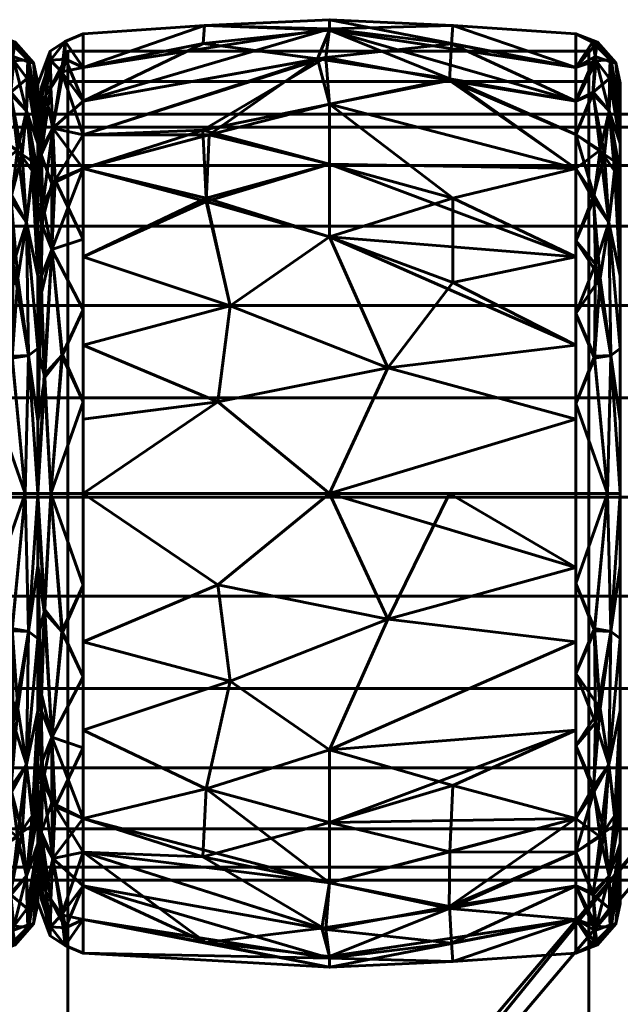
# Model space of a CAD drawing. Header units: millimetres. Extents: x -1091 to 1091, y -439 to 431.
# Tile 613 of 656: x 840 to 860, y 399 to 431. Entities that reach past the tile are written whole.
import ezdxf

# ---------------------------------------------------------------- set-up
doc = ezdxf.new("R2010")
doc.units = ezdxf.units.MM
doc.layers.add('I-FURN', color=30, linetype='Continuous', lineweight=50)

msp = doc.modelspace()

# ---------------------------------------------------------------- meshes
at = {"layer": 'I-FURN', "lineweight": 60}
mesh = msp.add_polyface(dxfattribs=at)
corners = [(842.458, 415.629, 740.004), (842.458, 426.239, 744.399), (842.458, 430.634, 755.009), (842.458, 426.239, 765.619), (842.458, 415.629, 770.014), (850.499, 415.629, 770.471), (858.54, 415.629, 770.015), (858.54, 426.24, 765.62), (858.54, 430.635, 755.009), (858.54, 426.24, 744.399), (858.54, 415.629, 740.004), (850.499, 415.629, 739.547), (858.54, 420.474, 768.008), (858.54, 420.474, 742.01), (842.458, 420.474, 768.007), (842.458, 420.474, 742.011), (850.499, 424, 768.01), (850.499, 424, 742.008), (850.499, 428.333, 763.824), (858.54, 428.437, 760.314), (850.499, 430.795, 758.026), (850.499, 430.745, 751.754), (842.458, 428.437, 760.314), (850.499, 428.333, 746.195), (858.54, 428.437, 749.704), (842.458, 428.437, 749.704), (858.54, 418.052, 769.011), (852.402, 419.732, 769.891), (846.856, 418.615, 770.085), (847.258, 421.757, 769.125), (842.458, 423.357, 766.813), (846.472, 425.265, 766.956), (850.499, 426.372, 766.13), (858.54, 418.052, 741.007), (852.402, 419.732, 740.127), (846.856, 418.615, 739.933), (847.258, 421.757, 740.894), (842.458, 423.357, 743.205), (858.54, 423.357, 766.814), (858.54, 423.357, 743.204), (854.526, 422.516, 741.293), (854.526, 425.265, 743.062), (850.499, 426.372, 743.888), (846.472, 425.161, 742.98), (846.572, 427.328, 745.066), (842.458, 427.338, 747.052), (858.54, 427.339, 762.967), (858.54, 429.536, 757.662), (854.526, 430.904, 756.513), (850.499, 431.091, 754.887), (854.475, 430.302, 759.523), (850.381, 429.862, 761.051), (842.458, 429.535, 752.357), (846.423, 430.9, 753.505), (842.458, 427.338, 762.967), (846.369, 427.489, 764.742), (854.413, 429.106, 762.367), (846.382, 430.31, 750.55), (850.108, 429.813, 748.855), (854.427, 429.158, 747.748), (858.54, 427.339, 747.051), (842.458, 429.535, 757.662), (858.54, 429.536, 752.356), (842.458, 418.052, 769.01), (842.458, 418.052, 741.008)]
mesh.append_faces([[corners[k] for k in face] for face in [(12, 27, 26), (7, 32, 38), (0, 35, 11), (2, 53, 52), (52, 57, 25), (4, 28, 63)]], dxfattribs={"vtx0": -1, "vtx1": -1})
mesh.append_faces([[corners[k] for k in face] for face in [(34, 33, 11), (31, 29, 16), (12, 16, 27), (28, 5, 27), (18, 56, 51), (35, 34, 11), (43, 36, 37), (7, 18, 32), (18, 55, 32), (47, 48, 50), (21, 24, 59), (44, 42, 43), (9, 23, 59), (9, 41, 23), (5, 26, 27), (58, 59, 23), (58, 44, 45), (53, 21, 57), (28, 29, 14), (29, 27, 16), (27, 29, 28), (32, 31, 16), (31, 30, 29), (32, 55, 31), (32, 16, 38), (50, 56, 19), (34, 35, 36), (17, 41, 40), (36, 35, 15), (42, 17, 43), (34, 36, 17), (13, 34, 40), (34, 17, 40), (40, 41, 39), (42, 41, 17), (36, 43, 17), (23, 41, 42), (44, 43, 1), (57, 58, 25), (42, 44, 23), (20, 50, 48), (49, 20, 48), (52, 53, 57), (51, 50, 20), (51, 56, 50), (53, 61, 20), (21, 53, 49), (54, 55, 51), (31, 55, 3), (51, 55, 18), (7, 56, 18), (58, 57, 21), (59, 58, 21), (58, 23, 44), (49, 48, 62), (20, 22, 51), (20, 49, 53), (49, 62, 21)]], dxfattribs={"vtx0": -1, "vtx1": -1, "vtx2": -1})
mesh.append_faces([[corners[k] for k in face] for face in [(35, 0, 64), (34, 13, 33), (51, 22, 54), (50, 19, 47), (28, 14, 63), (36, 15, 37), (16, 12, 38), (41, 9, 39), (44, 1, 45), (48, 8, 62), (56, 46, 19), (59, 60, 9), (59, 24, 60)]], dxfattribs={"vtx0": -1, "vtx2": -1})
mesh.append_faces([[corners[k] for k in face] for face in [(3, 30, 31), (4, 5, 28), (45, 25, 58), (39, 13, 40), (61, 22, 20), (62, 24, 21), (30, 14, 29), (37, 1, 43), (7, 46, 56), (47, 8, 48), (54, 3, 55), (2, 61, 53), (64, 15, 35)]], dxfattribs={"vtx1": -1, "vtx2": -1})
mesh.append_faces([[corners[k] for k in face] for face in [(5, 6, 26), (33, 10, 11)]], dxfattribs={"vtx2": -1})
mesh = msp.add_polyface(dxfattribs=at)
corners = [(839.54, 415.629, 740.004), (839.54, 426.24, 744.399), (839.54, 430.635, 755.009), (839.54, 426.24, 765.62), (839.54, 415.629, 770.015), (840.572, 415.629, 769.48), (840.986, 415.629, 768.395), (840.986, 425.094, 764.474), (840.986, 429.015, 755.009), (840.986, 425.094, 745.544), (840.986, 415.629, 741.623), (840.572, 415.629, 740.538), (839.54, 421.501, 767.582), (840.986, 420.362, 766.434), (840.986, 420.362, 743.584), (839.54, 421.501, 742.436), (840.61, 424.476, 766.405), (839.54, 428.437, 760.314), (840.61, 424.476, 743.613), (839.54, 428.437, 749.704), (840.618, 428.121, 762.207), (840.618, 428.121, 747.811), (840.986, 427.055, 759.742), (840.986, 427.055, 750.277), (840.697, 429.701, 757.62), (840.66, 429.784, 752.567), (840.68, 420.133, 768.62), (840.68, 420.133, 741.399), (839.54, 418.565, 768.798), (840.143, 420.114, 769.127), (840.173, 423.112, 767.774), (840.122, 425.367, 766.187), (839.54, 427.339, 762.967), (840.47, 426.69, 764.502), (840.853, 426.431, 763.962), (840.095, 428.671, 762.088), (840.164, 429.895, 758.957), (840.247, 430.363, 755.722), (839.54, 429.536, 752.356), (840.196, 429.754, 750.648), (840.986, 426.075, 762.108), (839.54, 429.536, 757.662), (840.103, 428.727, 748.045), (840.324, 426.838, 745.503), (839.54, 427.339, 747.051), (840.802, 426.155, 745.569), (840.986, 426.075, 747.91), (840.109, 425.197, 743.676), (840.331, 422.651, 742.104), (839.54, 418.565, 741.22), (840.149, 420.041, 740.872), (839.54, 423.87, 743.417), (839.54, 423.87, 766.601), (840.081, 430.363, 753.191), (840.986, 422.728, 765.454), (840.986, 422.728, 744.564), (840.986, 428.035, 757.375), (840.844, 429.68, 755.019), (840.986, 428.035, 752.643), (840.986, 417.996, 767.414), (840.986, 417.996, 742.604), (840.632, 429.172, 750.116)]
mesh.append_faces([[corners[k] for k in face] for face in [(28, 29, 12), (2, 53, 38), (3, 31, 32), (38, 39, 19), (41, 37, 2), (44, 43, 1), (52, 31, 3), (15, 50, 49), (51, 48, 15), (23, 61, 58), (6, 26, 5)]], dxfattribs={"vtx0": -1, "vtx1": -1})
mesh.append_faces([[corners[k] for k in face] for face in [(16, 26, 13), (31, 33, 32), (31, 16, 33), (29, 5, 26), (20, 22, 24), (50, 15, 48), (33, 34, 20), (43, 42, 21), (47, 18, 48), (5, 29, 28), (19, 39, 42), (47, 1, 43), (21, 45, 43), (20, 36, 35), (45, 55, 18), (20, 34, 40), (45, 18, 43), (31, 52, 30), (39, 53, 25), (21, 46, 45), (24, 56, 57), (35, 36, 17), (25, 61, 39), (29, 30, 12), (50, 48, 27), (30, 26, 16), (26, 30, 29), (31, 30, 16), (33, 20, 35), (16, 34, 33), (33, 35, 32), (36, 20, 24), (37, 36, 24), (37, 41, 36), (57, 37, 24), (38, 53, 39), (37, 53, 2), (39, 61, 42), (43, 44, 42), (47, 43, 18), (61, 23, 21), (48, 18, 27), (48, 51, 47), (49, 50, 11), (11, 50, 27), (25, 53, 37), (54, 34, 16), (18, 14, 27), (37, 57, 25), (57, 58, 25), (61, 25, 58), (42, 61, 21)]], dxfattribs={"vtx0": -1, "vtx1": -1, "vtx2": -1})
mesh.append_faces([[corners[k] for k in face] for face in [(26, 6, 59), (27, 10, 11), (24, 22, 56), (45, 46, 9), (27, 14, 60), (27, 60, 10), (35, 17, 32), (16, 13, 54), (34, 7, 40), (21, 23, 46), (45, 9, 55), (57, 56, 8)]], dxfattribs={"vtx0": -1, "vtx2": -1})
mesh.append_faces([[corners[k] for k in face] for face in [(54, 7, 34), (55, 14, 18), (8, 58, 57), (40, 22, 20), (41, 17, 36), (44, 19, 42), (51, 1, 47), (52, 12, 30), (59, 13, 26)]], dxfattribs={"vtx1": -1, "vtx2": -1})
mesh.append_faces([[corners[k] for k in face] for face in [(28, 4, 5), (11, 0, 49)]], dxfattribs={"vtx2": -1})
mesh = msp.add_polyface(dxfattribs=at)
corners = [(840.984, 415.629, 741.657), (840.984, 425.071, 745.568), (840.984, 428.982, 755.009), (840.984, 425.071, 764.451), (840.984, 415.629, 768.361), (841.406, 415.629, 769.469), (842.458, 415.629, 770.014), (842.458, 426.239, 765.619), (842.458, 430.634, 755.009), (842.458, 426.239, 744.399), (842.458, 415.629, 740.004), (841.406, 415.629, 740.549), (842.458, 421.619, 767.533), (840.984, 420.35, 766.406), (840.984, 420.35, 743.612), (842.458, 421.619, 742.485), (841.444, 423.587, 767.131), (841.444, 423.587, 742.887), (842.458, 428.437, 760.314), (842.458, 428.437, 749.704), (841.469, 427.548, 763.315), (841.4, 429.77, 757.996), (841.469, 427.548, 746.703), (841.4, 429.77, 752.022), (840.984, 427.026, 759.73), (840.984, 427.026, 750.288), (841.192, 419.497, 768.629), (841.213, 419.416, 741.329), (842.458, 418.624, 741.245), (841.784, 420.152, 740.944), (842.458, 418.624, 768.773), (841.764, 420.134, 769.067), (842.458, 423.929, 766.576), (840.984, 422.71, 765.428), (841.147, 425.054, 765.457), (841.09, 426.823, 763.313), (841.239, 428.615, 760.845), (841.759, 429.386, 760.353), (842.458, 429.535, 757.662), (841.874, 430.381, 756.482), (841.384, 430.064, 755.009), (841.875, 430.381, 753.528), (842.458, 429.535, 752.357), (841.882, 429.802, 750.647), (841.409, 428.892, 749.239), (840.984, 426.049, 747.928), (841.097, 426.687, 746.496), (841.101, 424.428, 744.163), (841.107, 428.889, 750.579), (840.984, 428.004, 752.649), (840.984, 426.049, 762.09), (841.438, 425.729, 744.613), (841.551, 425.849, 765.441), (841.106, 422.176, 742.658), (841.091, 422.699, 767.024), (840.984, 422.71, 744.59), (842.458, 423.929, 743.442), (842.458, 427.338, 762.967), (842.458, 427.338, 747.052), (840.984, 428.004, 757.369), (840.984, 417.99, 767.384), (840.984, 417.99, 742.635)]
mesh.append_faces([[corners[k] for k in face] for face in [(13, 54, 33), (57, 52, 7), (28, 29, 15), (24, 36, 59), (8, 39, 38), (50, 36, 24), (9, 22, 58), (2, 40, 49), (18, 37, 57), (55, 53, 14)]], dxfattribs={"vtx0": -1, "vtx1": -1})
mesh.append_faces([[corners[k] for k in face] for face in [(54, 16, 34), (31, 16, 26), (21, 37, 39), (46, 47, 1), (46, 51, 47), (17, 15, 29), (22, 43, 19), (9, 17, 51), (36, 37, 21), (41, 42, 43), (22, 44, 43), (39, 37, 38), (3, 34, 35), (51, 46, 22), (44, 23, 43), (40, 21, 39), (44, 22, 46), (48, 49, 23), (30, 31, 5), (29, 11, 27), (11, 29, 28), (17, 29, 27), (31, 12, 16), (5, 31, 26), (52, 20, 34), (54, 26, 16), (52, 34, 16), (35, 34, 20), (36, 35, 20), (36, 50, 35), (57, 37, 20), (40, 59, 21), (20, 37, 36), (8, 41, 39), (39, 41, 40), (40, 41, 23), (41, 43, 23), (48, 23, 44), (45, 48, 46), (47, 51, 17), (53, 47, 17), (53, 55, 47), (46, 48, 44), (40, 23, 49), (51, 22, 9), (32, 52, 16), (17, 27, 53), (53, 27, 61), (33, 54, 34), (52, 57, 20), (59, 36, 21), (13, 26, 54)]], dxfattribs={"vtx0": -1, "vtx1": -1, "vtx2": -1})
mesh.append_faces([[corners[k] for k in face] for face in [(34, 3, 33), (16, 12, 32), (17, 9, 56), (31, 30, 12), (37, 18, 38), (40, 2, 59), (41, 8, 42), (46, 1, 45), (48, 25, 49), (27, 0, 61), (22, 19, 58)]], dxfattribs={"vtx0": -1, "vtx2": -1})
mesh.append_faces([[corners[k] for k in face] for face in [(26, 13, 60, 4)]], dxfattribs={"vtx0": -1, "vtx3": -1})
mesh.append_faces([[corners[k] for k in face] for face in [(56, 15, 17), (11, 0, 27), (32, 7, 52), (4, 5, 26), (61, 14, 53), (42, 19, 43), (45, 25, 48), (50, 3, 35), (55, 1, 47)]], dxfattribs={"vtx1": -1, "vtx2": -1})
mesh.append_faces([[corners[k] for k in face] for face in [(5, 6, 30), (28, 10, 11)]], dxfattribs={"vtx2": -1})
mesh = msp.add_polyface(dxfattribs=at)
corners = [(858.54, 415.629, 740.004), (858.54, 426.24, 744.399), (858.54, 430.635, 755.009), (858.54, 426.24, 765.62), (858.54, 415.629, 770.015), (859.572, 415.629, 769.48), (859.986, 415.629, 768.395), (859.986, 425.094, 764.474), (859.986, 429.015, 755.009), (859.986, 425.094, 745.544), (859.986, 415.629, 741.623), (859.572, 415.629, 740.538), (858.54, 421.501, 767.582), (859.986, 420.362, 766.434), (859.986, 420.362, 743.584), (858.54, 421.501, 742.436), (859.61, 424.476, 766.405), (858.54, 428.437, 760.314), (859.61, 424.476, 743.613), (858.54, 428.437, 749.704), (859.618, 428.121, 762.207), (859.618, 428.121, 747.811), (859.986, 427.055, 759.742), (859.986, 427.055, 750.277), (859.697, 429.701, 757.62), (859.66, 429.784, 752.567), (859.68, 420.133, 768.62), (859.68, 420.133, 741.399), (858.54, 418.565, 768.798), (859.143, 420.114, 769.127), (859.173, 423.112, 767.774), (859.122, 425.367, 766.187), (858.54, 427.339, 762.967), (859.47, 426.69, 764.502), (859.853, 426.431, 763.962), (859.095, 428.671, 762.088), (859.164, 429.895, 758.957), (859.247, 430.363, 755.722), (858.54, 429.536, 752.356), (859.196, 429.754, 750.648), (859.986, 426.075, 762.108), (858.54, 429.536, 757.662), (859.103, 428.727, 748.045), (859.324, 426.838, 745.503), (858.54, 427.339, 747.051), (859.802, 426.155, 745.569), (859.986, 426.075, 747.91), (859.109, 425.197, 743.676), (859.331, 422.651, 742.104), (858.54, 418.565, 741.22), (859.149, 420.041, 740.872), (858.54, 423.87, 743.417), (858.54, 423.87, 766.601), (859.081, 430.363, 753.191), (859.986, 422.728, 765.454), (859.986, 422.728, 744.564), (859.986, 428.035, 757.375), (859.844, 429.68, 755.019), (859.986, 428.035, 752.643), (859.986, 417.996, 767.414), (859.986, 417.996, 742.604), (859.632, 429.172, 750.116)]
mesh.append_faces([[corners[k] for k in face] for face in [(28, 29, 12), (2, 53, 38), (3, 31, 32), (38, 39, 19), (41, 37, 2), (44, 43, 1), (52, 31, 3), (15, 50, 49), (51, 48, 15), (23, 61, 58), (6, 26, 5)]], dxfattribs={"vtx0": -1, "vtx1": -1})
mesh.append_faces([[corners[k] for k in face] for face in [(16, 26, 13), (31, 33, 32), (31, 16, 33), (29, 5, 26), (20, 22, 24), (50, 15, 48), (33, 34, 20), (43, 42, 21), (47, 18, 48), (5, 29, 28), (19, 39, 42), (47, 1, 43), (21, 45, 43), (20, 36, 35), (45, 55, 18), (20, 34, 40), (45, 18, 43), (31, 52, 30), (39, 53, 25), (21, 46, 45), (24, 56, 57), (35, 36, 17), (25, 61, 39), (29, 30, 12), (50, 48, 27), (30, 26, 16), (26, 30, 29), (31, 30, 16), (33, 20, 35), (16, 34, 33), (33, 35, 32), (36, 20, 24), (37, 36, 24), (37, 41, 36), (57, 37, 24), (38, 53, 39), (37, 53, 2), (39, 61, 42), (43, 44, 42), (47, 43, 18), (61, 23, 21), (48, 18, 27), (48, 51, 47), (49, 50, 11), (11, 50, 27), (25, 53, 37), (54, 34, 16), (18, 14, 27), (37, 57, 25), (57, 58, 25), (61, 25, 58), (42, 61, 21)]], dxfattribs={"vtx0": -1, "vtx1": -1, "vtx2": -1})
mesh.append_faces([[corners[k] for k in face] for face in [(26, 6, 59), (27, 10, 11), (24, 22, 56), (45, 46, 9), (27, 14, 60), (27, 60, 10), (35, 17, 32), (16, 13, 54), (34, 7, 40), (21, 23, 46), (45, 9, 55), (57, 56, 8)]], dxfattribs={"vtx0": -1, "vtx2": -1})
mesh.append_faces([[corners[k] for k in face] for face in [(54, 7, 34), (55, 14, 18), (8, 58, 57), (40, 22, 20), (41, 17, 36), (44, 19, 42), (51, 1, 47), (52, 12, 30), (59, 13, 26)]], dxfattribs={"vtx1": -1, "vtx2": -1})
mesh.append_faces([[corners[k] for k in face] for face in [(28, 4, 5), (11, 0, 49)]], dxfattribs={"vtx2": -1})
mesh = msp.add_polyface(dxfattribs=at)
corners = [(841.958, 429.075, 755.482), (858.958, 429.075, 755.482), (858.958, 430.064, 755.339), (841.958, 430.064, 755.339)]
mesh.append_faces([[corners[k] for k in face] for face in [(0, 1, 2, 3)]])
mesh = msp.add_polyface(dxfattribs=at)
corners = [(858.958, 430.064, 755.339), (858.958, 355.602, 238.251), (841.958, 355.602, 238.251), (841.958, 430.064, 755.339)]
mesh.append_faces([[corners[k] for k in face] for face in [(0, 1, 2, 3)]])
mesh = msp.add_polyface(dxfattribs=at)
corners = [(841.958, 430.064, 755.339), (841.958, 355.602, 238.251), (841.958, 354.612, 238.394), (841.958, 429.075, 755.482)]
mesh.append_faces([[corners[k] for k in face] for face in [(0, 1, 2, 3)]])
mesh = msp.add_polyface(dxfattribs=at)
corners = [(858.958, 429.075, 755.482), (858.958, 354.612, 238.394), (858.958, 355.602, 238.251), (858.958, 430.064, 755.339)]
mesh.append_faces([[corners[k] for k in face] for face in [(0, 1, 2, 3)]])
mesh = msp.add_polyface(dxfattribs=at)
corners = [(840.986, 415.629, 741.623), (840.986, 425.094, 745.544), (840.986, 429.015, 755.009), (840.986, 425.094, 764.474), (840.986, 415.629, 768.395), (840.986, 415.629, 755.009)]
mesh.append_faces([[corners[k] for k in face] for face in [(5, 2, 3, 4)]], dxfattribs={"vtx0": -1})
mesh.append_faces([[corners[k] for k in face] for face in [(5, 0, 1, 2)]], dxfattribs={"vtx3": -1})
mesh = msp.add_polyface(dxfattribs=at)
corners = [(841.958, 429.075, 755.482), (841.958, 354.612, 238.394), (858.958, 354.612, 238.394), (858.958, 429.075, 755.482)]
mesh.append_faces([[corners[k] for k in face] for face in [(0, 1, 2, 3)]])
mesh = msp.add_polyface(dxfattribs=at)
corners = [(859.986, 415.629, 741.623), (859.986, 425.094, 745.544), (859.986, 429.015, 755.009), (859.986, 425.094, 764.474), (859.986, 415.629, 768.395), (859.986, 415.629, 755.009)]
mesh.append_faces([[corners[k] for k in face] for face in [(5, 2, 3, 4)]], dxfattribs={"vtx0": -1})
mesh.append_faces([[corners[k] for k in face] for face in [(5, 0, 1, 2)]], dxfattribs={"vtx3": -1})
mesh = msp.add_polyface(dxfattribs=at)
corners = [(840.984, 415.629, 755.009), (840.984, 415.629, 768.361), (840.984, 425.071, 764.451), (840.984, 428.982, 755.009), (840.984, 425.071, 745.568), (840.984, 415.629, 741.657)]
mesh.append_faces([[corners[k] for k in face] for face in [(2, 3, 0, 1)]], dxfattribs={"vtx1": -1})
mesh.append_faces([[corners[k] for k in face] for face in [(4, 5, 0, 3)]], dxfattribs={"vtx2": -1})
mesh = msp.add_polyface(dxfattribs=at)
corners = [(1005.286, 403.011, 755.21), (1005.286, 403.437, 758.445), (1005.286, 404.685, 761.46), (1005.286, 406.672, 764.048), (1005.286, 409.261, 766.035), (1005.286, 412.275, 767.284), (1005.286, 415.511, 767.71), (1005.286, 418.746, 767.284), (1005.286, 421.761, 766.035), (1005.286, 424.35, 764.048), (1005.286, 426.336, 761.46), (1005.286, 427.585, 758.445), (1005.286, 428.011, 755.21), (-1005.286, 428.011, 755.21), (-1005.286, 427.585, 758.445), (-1005.286, 426.336, 761.46), (-1005.286, 424.35, 764.048), (-1005.286, 421.761, 766.035), (-1005.286, 418.746, 767.284), (-1005.286, 415.511, 767.71), (-1005.286, 412.275, 767.284), (-1005.286, 409.261, 766.035), (-1005.286, 406.672, 764.048), (-1005.286, 404.685, 761.46), (-1005.286, 403.437, 758.445), (-1005.286, 403.011, 755.21)]
mesh.append_faces([[corners[k] for k in face] for face in [(13, 14, 11, 12)]], dxfattribs={"vtx1": -1})
mesh.append_faces([[corners[k] for k in face] for face in [(14, 15, 10, 11), (16, 17, 8, 9), (15, 16, 9, 10), (17, 18, 7, 8), (6, 7, 18, 19), (20, 21, 4, 5), (21, 22, 3, 4), (23, 24, 1, 2), (22, 23, 2, 3), (19, 20, 5, 6)]], dxfattribs={"vtx1": -1, "vtx3": -1})
mesh.append_faces([[corners[k] for k in face] for face in [(24, 25, 0, 1)]], dxfattribs={"vtx3": -1})
mesh = msp.add_polyface(dxfattribs=at)
corners = [(1005.286, 428.011, 755.21), (1005.286, 427.585, 751.974), (1005.286, 426.336, 748.96), (1005.286, 424.35, 746.371), (1005.286, 421.761, 744.384), (1005.286, 418.746, 743.136), (1005.286, 415.511, 742.71), (1005.286, 412.275, 743.136), (1005.286, 409.261, 744.384), (1005.286, 406.672, 746.371), (1005.286, 404.685, 748.96), (1005.286, 403.437, 751.974), (1005.286, 403.011, 755.21), (-1005.286, 403.011, 755.21), (-1005.286, 403.437, 751.974), (-1005.286, 404.685, 748.96), (-1005.286, 406.672, 746.371), (-1005.286, 409.261, 744.384), (-1005.286, 412.275, 743.136), (-1005.286, 415.511, 742.71), (-1005.286, 418.746, 743.136), (-1005.286, 421.761, 744.384), (-1005.286, 424.35, 746.371), (-1005.286, 426.336, 748.96), (-1005.286, 427.585, 751.974), (-1005.286, 428.011, 755.21)]
mesh.append_faces([[corners[k] for k in face] for face in [(13, 14, 11, 12)]], dxfattribs={"vtx1": -1})
mesh.append_faces([[corners[k] for k in face] for face in [(14, 15, 10, 11), (16, 17, 8, 9), (15, 16, 9, 10), (17, 18, 7, 8), (6, 7, 18, 19), (20, 21, 4, 5), (21, 22, 3, 4), (23, 24, 1, 2), (22, 23, 2, 3), (19, 20, 5, 6)]], dxfattribs={"vtx1": -1, "vtx3": -1})
mesh.append_faces([[corners[k] for k in face] for face in [(24, 25, 0, 1)]], dxfattribs={"vtx3": -1})
mesh = msp.add_polyface(dxfattribs=at)
corners = [(839.54, 415.629, 770.015), (839.54, 405.019, 765.62), (839.54, 400.624, 755.009), (839.54, 405.019, 744.399), (839.54, 415.629, 740.004), (840.572, 415.629, 740.538), (840.986, 415.629, 741.623), (840.986, 406.164, 745.544), (840.986, 402.244, 755.009), (840.986, 406.164, 764.474), (840.986, 415.629, 768.395), (840.572, 415.629, 769.48), (839.54, 409.758, 742.436), (840.986, 410.897, 743.584), (840.986, 410.897, 766.434), (839.54, 409.758, 767.582), (840.61, 406.783, 743.613), (839.54, 402.821, 749.704), (840.61, 406.783, 766.405), (839.54, 402.821, 760.314), (840.618, 403.138, 747.811), (840.618, 403.138, 762.207), (840.986, 404.204, 750.277), (840.986, 404.204, 759.742), (840.697, 401.558, 752.398), (840.66, 401.475, 757.451), (840.68, 411.126, 741.399), (840.68, 411.126, 768.62), (839.54, 412.694, 741.22), (840.143, 411.144, 740.891), (840.173, 408.147, 742.244), (840.122, 405.892, 743.831), (839.54, 403.92, 747.051), (840.47, 404.569, 745.516), (840.853, 404.828, 746.056), (840.095, 402.588, 747.931), (840.164, 401.364, 751.061), (840.247, 400.896, 754.296), (839.54, 401.723, 757.662), (840.196, 401.505, 759.37), (840.986, 405.184, 747.91), (839.54, 401.723, 752.356), (840.103, 402.532, 761.974), (840.324, 404.421, 764.515), (839.54, 403.92, 762.967), (840.802, 405.104, 764.449), (840.986, 405.184, 762.108), (840.109, 406.062, 766.342), (840.331, 408.608, 767.914), (839.54, 412.694, 768.798), (840.149, 411.218, 769.146), (839.54, 407.388, 766.601), (839.54, 407.388, 743.417), (840.081, 400.895, 756.827), (840.986, 408.531, 744.564), (840.986, 408.531, 765.454), (840.986, 403.224, 752.643), (840.844, 401.579, 754.999), (840.986, 403.224, 757.375), (840.986, 413.263, 742.604), (840.986, 413.263, 767.414), (840.632, 402.087, 759.902)]
mesh.append_faces([[corners[k] for k in face] for face in [(28, 29, 12), (2, 53, 38), (3, 31, 32), (38, 39, 19), (41, 37, 2), (44, 43, 1), (52, 31, 3), (15, 50, 49), (51, 48, 15), (23, 61, 58), (6, 26, 5)]], dxfattribs={"vtx0": -1, "vtx1": -1})
mesh.append_faces([[corners[k] for k in face] for face in [(29, 5, 26), (5, 29, 28), (33, 31, 16), (20, 22, 24), (50, 15, 48), (33, 34, 20), (43, 42, 21), (47, 18, 48), (16, 26, 13), (19, 39, 42), (47, 1, 43), (21, 45, 43), (20, 36, 35), (31, 52, 30), (45, 55, 18), (20, 34, 40), (45, 18, 43), (31, 33, 32), (39, 53, 25), (21, 46, 45), (24, 56, 57), (35, 36, 17), (25, 61, 39), (29, 30, 12), (50, 48, 27), (30, 26, 16), (26, 30, 29), (31, 30, 16), (33, 20, 35), (16, 34, 33), (33, 35, 32), (36, 20, 24), (37, 36, 24), (37, 41, 36), (57, 37, 24), (38, 53, 39), (37, 53, 2), (39, 61, 42), (43, 44, 42), (47, 43, 18), (61, 23, 21), (48, 18, 27), (48, 51, 47), (49, 50, 11), (11, 50, 27), (25, 53, 37), (54, 34, 16), (18, 14, 27), (37, 57, 25), (57, 58, 25), (61, 25, 58), (42, 61, 21)]], dxfattribs={"vtx0": -1, "vtx1": -1, "vtx2": -1})
mesh.append_faces([[corners[k] for k in face] for face in [(27, 10, 11), (26, 6, 59), (24, 22, 56), (45, 46, 9), (27, 14, 60), (27, 60, 10), (35, 17, 32), (16, 13, 54), (34, 7, 40), (21, 23, 46), (45, 9, 55), (57, 56, 8)]], dxfattribs={"vtx0": -1, "vtx2": -1})
mesh.append_faces([[corners[k] for k in face] for face in [(54, 7, 34), (55, 14, 18), (8, 58, 57), (40, 22, 20), (41, 17, 36), (44, 19, 42), (51, 1, 47), (52, 12, 30), (59, 13, 26)]], dxfattribs={"vtx1": -1, "vtx2": -1})
mesh.append_faces([[corners[k] for k in face] for face in [(28, 4, 5), (11, 0, 49)]], dxfattribs={"vtx2": -1})
mesh = msp.add_polyface(dxfattribs=at)
corners = [(840.984, 415.629, 755.009), (840.984, 415.629, 741.657), (840.984, 406.188, 745.568), (840.984, 402.277, 755.009), (840.984, 406.188, 764.451), (840.984, 415.629, 768.361)]
mesh.append_faces([[corners[k] for k in face] for face in [(4, 5, 0, 3)]], dxfattribs={"vtx2": -1})
mesh.append_faces([[corners[k] for k in face] for face in [(0, 1, 2, 3)]], dxfattribs={"vtx3": -1})
mesh = msp.add_polyface(dxfattribs=at)
corners = [(840.984, 415.629, 768.361), (840.984, 406.188, 764.451), (840.984, 402.277, 755.009), (840.984, 406.188, 745.568), (840.984, 415.629, 741.657), (841.406, 415.629, 740.549), (842.458, 415.629, 740.004), (842.458, 405.02, 744.399), (842.458, 400.625, 755.009), (842.458, 405.02, 765.619), (842.458, 415.629, 770.014), (841.406, 415.629, 769.469), (842.458, 409.64, 742.485), (840.984, 410.909, 743.612), (840.984, 410.909, 766.406), (842.458, 409.64, 767.533), (841.444, 407.672, 742.887), (841.444, 407.672, 767.131), (842.458, 402.822, 749.704), (842.458, 402.822, 760.314), (841.469, 403.711, 746.703), (841.4, 401.489, 752.022), (841.469, 403.711, 763.315), (841.4, 401.489, 757.996), (840.984, 404.233, 750.288), (840.984, 404.233, 759.73), (841.192, 411.762, 741.389), (841.213, 411.843, 768.689), (842.458, 412.635, 768.773), (841.784, 411.107, 769.074), (842.458, 412.635, 741.245), (841.764, 411.125, 740.952), (842.458, 407.33, 743.442), (840.984, 408.548, 744.59), (841.147, 406.205, 744.561), (841.09, 404.436, 746.705), (841.239, 402.643, 749.173), (841.759, 401.873, 749.665), (842.458, 401.723, 752.357), (841.874, 400.878, 753.536), (841.384, 401.195, 755.009), (841.875, 400.878, 756.49), (842.458, 401.723, 757.662), (841.882, 401.456, 759.371), (841.409, 402.367, 760.779), (840.984, 405.21, 762.09), (841.097, 404.572, 763.522), (841.101, 406.831, 765.855), (841.107, 402.37, 759.439), (840.984, 403.255, 757.369), (840.984, 405.21, 747.928), (841.438, 405.53, 765.405), (841.551, 405.41, 744.577), (841.106, 409.083, 767.36), (841.091, 408.56, 742.995), (840.984, 408.548, 765.428), (842.458, 407.33, 766.576), (842.458, 403.921, 747.052), (842.458, 403.921, 762.967), (840.984, 403.255, 752.649), (840.984, 413.269, 742.635), (840.984, 413.269, 767.384)]
mesh.append_faces([[corners[k] for k in face] for face in [(11, 28, 10)]], dxfattribs={"vtx0": -1})
mesh.append_faces([[corners[k] for k in face] for face in [(57, 52, 7), (28, 29, 15), (13, 54, 33), (24, 36, 59), (8, 39, 38), (50, 36, 24), (9, 22, 58), (2, 40, 49), (18, 37, 57)]], dxfattribs={"vtx0": -1, "vtx1": -1})
mesh.append_faces([[corners[k] for k in face] for face in [(22, 43, 19), (54, 16, 34), (31, 16, 26), (21, 37, 39), (46, 47, 1), (46, 51, 47), (17, 15, 29), (9, 17, 51), (36, 37, 21), (41, 42, 43), (22, 44, 43), (39, 37, 38), (3, 34, 35), (51, 46, 22), (44, 23, 43), (40, 21, 39), (44, 22, 46), (48, 49, 23), (30, 31, 5), (29, 11, 27), (11, 29, 28), (17, 29, 27), (31, 12, 16), (5, 31, 26), (52, 20, 34), (54, 26, 16), (52, 34, 16), (35, 34, 20), (36, 35, 20), (36, 50, 35), (57, 37, 20), (40, 59, 21), (20, 37, 36), (8, 41, 39), (39, 41, 40), (40, 41, 23), (41, 43, 23), (48, 23, 44), (45, 48, 46), (47, 51, 17), (53, 47, 17), (53, 55, 47), (46, 48, 44), (40, 23, 49), (51, 22, 9), (32, 52, 16), (17, 27, 53), (53, 27, 61), (33, 54, 34), (52, 57, 20), (59, 36, 21), (13, 26, 54)]], dxfattribs={"vtx0": -1, "vtx1": -1, "vtx2": -1})
mesh.append_faces([[corners[k] for k in face] for face in [(26, 13, 60), (34, 3, 33), (16, 12, 32), (17, 9, 56), (31, 30, 12), (37, 18, 38), (40, 2, 59), (41, 8, 42), (46, 1, 45), (48, 25, 49), (27, 0, 61), (22, 19, 58)]], dxfattribs={"vtx0": -1, "vtx2": -1})
mesh.append_faces([[corners[k] for k in face] for face in [(53, 61, 14, 55)]], dxfattribs={"vtx0": -1, "vtx3": -1})
mesh.append_faces([[corners[k] for k in face] for face in [(56, 15, 17), (32, 7, 52), (11, 0, 27), (4, 5, 26), (42, 19, 43), (45, 25, 48), (50, 3, 35), (55, 1, 47), (60, 4, 26)]], dxfattribs={"vtx1": -1, "vtx2": -1})
mesh.append_faces([[corners[k] for k in face] for face in [(5, 6, 30)]], dxfattribs={"vtx2": -1})
mesh = msp.add_polyface(dxfattribs=at)
corners = [(840.986, 415.629, 768.395), (840.986, 406.164, 764.474), (840.986, 402.244, 755.009), (840.986, 406.164, 745.544), (840.986, 415.629, 741.623), (840.986, 415.629, 755.009)]
mesh.append_faces([[corners[k] for k in face] for face in [(3, 4, 5, 2)]], dxfattribs={"vtx2": -1})
mesh.append_faces([[corners[k] for k in face] for face in [(5, 0, 1, 2)]], dxfattribs={"vtx3": -1})
mesh = msp.add_polyface(dxfattribs=at)
corners = [(842.458, 415.629, 770.014), (842.458, 405.02, 765.619), (842.458, 400.625, 755.009), (842.458, 405.02, 744.399), (842.458, 415.629, 740.004), (850.499, 415.629, 739.547), (858.54, 415.629, 740.004), (858.54, 405.019, 744.399), (858.54, 400.624, 755.009), (858.54, 405.019, 765.62), (858.54, 415.629, 770.015), (850.499, 415.629, 770.471), (858.54, 410.784, 742.01), (858.54, 410.784, 768.008), (842.458, 410.785, 742.011), (842.458, 410.785, 768.007), (850.499, 407.259, 742.008), (850.499, 407.259, 768.01), (850.499, 402.926, 746.195), (858.54, 402.821, 749.704), (850.499, 400.464, 751.992), (850.499, 400.514, 758.264), (842.458, 402.822, 749.704), (850.499, 402.926, 763.824), (858.54, 402.821, 760.314), (842.458, 402.822, 760.314), (858.54, 413.207, 741.007), (852.402, 411.527, 740.127), (846.856, 412.644, 739.933), (847.258, 409.502, 740.894), (842.458, 407.902, 743.205), (846.472, 405.994, 743.063), (850.499, 404.886, 743.888), (858.54, 413.207, 769.011), (852.402, 411.527, 769.891), (854.409, 415.629, 770.249), (846.856, 412.644, 770.085), (847.258, 409.502, 769.125), (842.458, 407.902, 766.813), (846.472, 405.994, 766.956), (850.499, 404.886, 766.13), (858.54, 407.902, 766.814), (854.526, 406.098, 767.039), (854.426, 403.93, 764.952), (858.54, 403.92, 762.967), (854.402, 402.087, 762.247), (850.251, 401.445, 761.163), (846.461, 400.974, 759.566), (842.458, 401.723, 757.662), (858.54, 407.902, 743.204), (858.54, 403.92, 747.051), (858.54, 401.723, 752.356), (854.526, 400.355, 753.505), (850.499, 400.168, 755.131), (854.475, 400.957, 750.495), (850.381, 401.397, 748.967), (842.458, 403.921, 747.052), (846.369, 403.77, 745.276), (854.413, 402.152, 747.652), (842.458, 401.723, 752.357), (858.54, 401.723, 757.662), (842.458, 403.921, 762.967), (842.458, 413.207, 741.008), (842.458, 413.207, 769.01)]
mesh.append_faces([[corners[k] for k in face] for face in [(12, 27, 26), (11, 34, 35), (7, 32, 49), (9, 43, 44), (24, 45, 60), (0, 36, 11), (13, 17, 41), (44, 45, 24)]], dxfattribs={"vtx0": -1, "vtx1": -1})
mesh.append_faces([[corners[k] for k in face] for face in [(31, 29, 16), (28, 5, 27), (18, 57, 32), (12, 16, 27), (39, 37, 38), (17, 39, 40), (18, 58, 55), (36, 34, 11), (17, 42, 41), (60, 53, 52), (51, 52, 54), (7, 18, 32), (20, 52, 53), (9, 42, 43), (5, 26, 27), (45, 43, 23), (39, 23, 40), (47, 21, 46), (28, 29, 14), (29, 27, 16), (27, 29, 28), (32, 31, 16), (31, 30, 29), (32, 57, 31), (32, 16, 49), (54, 58, 19), (37, 34, 36), (17, 13, 34), (33, 35, 34), (37, 36, 15), (34, 37, 17), (37, 39, 17), (39, 1, 23), (42, 17, 40), (43, 40, 23), (40, 43, 42), (44, 43, 45), (46, 45, 23), (46, 21, 45), (46, 23, 61), (48, 53, 47), (52, 20, 54), (47, 53, 21), (20, 53, 2), (55, 54, 20), (55, 58, 54), (56, 57, 55), (31, 57, 3), (55, 57, 18), (7, 58, 18), (20, 22, 55), (60, 45, 21), (53, 60, 21), (47, 46, 61)]], dxfattribs={"vtx0": -1, "vtx1": -1, "vtx2": -1})
mesh.append_faces([[corners[k] for k in face] for face in [(31, 3, 30), (55, 22, 56), (23, 1, 61), (54, 19, 51), (37, 15, 38), (53, 48, 2), (47, 25, 48), (16, 12, 49), (52, 8, 60), (20, 2, 59), (58, 50, 19)]], dxfattribs={"vtx0": -1, "vtx2": -1})
mesh.append_faces([[corners[k] for k in face] for face in [(36, 0, 63, 15), (28, 14, 62, 4)]], dxfattribs={"vtx0": -1, "vtx3": -1})
mesh.append_faces([[corners[k] for k in face] for face in [(4, 5, 28), (59, 22, 20), (30, 14, 29), (13, 33, 34), (38, 1, 39), (61, 25, 47), (9, 41, 42), (7, 50, 58), (51, 8, 52), (56, 3, 57)]], dxfattribs={"vtx1": -1, "vtx2": -1})
mesh.append_faces([[corners[k] for k in face] for face in [(33, 10, 35), (5, 6, 26)]], dxfattribs={"vtx2": -1})
mesh = msp.add_polyface(dxfattribs=at)
corners = [(858.54, 415.629, 770.015), (858.54, 405.019, 765.62), (858.54, 400.624, 755.009), (858.54, 405.019, 744.399), (858.54, 415.629, 740.004), (859.572, 415.629, 740.538), (859.986, 415.629, 741.623), (859.986, 406.164, 745.544), (859.986, 402.244, 755.009), (859.986, 406.164, 764.474), (859.986, 415.629, 768.395), (859.572, 415.629, 769.48), (858.54, 409.758, 742.436), (859.986, 410.897, 743.584), (859.986, 410.897, 766.434), (858.54, 409.758, 767.582), (859.61, 406.783, 743.613), (858.54, 402.821, 749.704), (859.61, 406.783, 766.405), (858.54, 402.821, 760.314), (859.618, 403.138, 747.811), (859.618, 403.138, 762.207), (859.986, 404.204, 750.277), (859.986, 404.204, 759.742), (859.697, 401.558, 752.398), (859.66, 401.475, 757.451), (859.68, 411.126, 741.399), (859.68, 411.126, 768.62), (858.54, 412.694, 741.22), (859.143, 411.144, 740.891), (859.173, 408.147, 742.244), (859.122, 405.892, 743.831), (858.54, 403.92, 747.051), (859.47, 404.569, 745.516), (859.853, 404.828, 746.056), (859.095, 402.588, 747.931), (859.164, 401.364, 751.061), (859.247, 400.896, 754.296), (858.54, 401.723, 757.662), (859.196, 401.505, 759.37), (859.986, 405.184, 747.91), (858.54, 401.723, 752.356), (859.103, 402.532, 761.974), (859.324, 404.421, 764.515), (858.54, 403.92, 762.967), (859.802, 405.104, 764.449), (859.986, 405.184, 762.108), (859.109, 406.062, 766.342), (859.331, 408.608, 767.914), (858.54, 412.694, 768.798), (859.149, 411.218, 769.146), (858.54, 407.388, 766.601), (858.54, 407.388, 743.417), (859.081, 400.895, 756.827), (859.986, 408.531, 744.564), (859.986, 408.531, 765.454), (859.986, 403.224, 752.643), (859.844, 401.579, 754.999), (859.986, 403.224, 757.375), (859.986, 413.263, 742.604), (859.986, 413.263, 767.414), (859.632, 402.087, 759.902)]
mesh.append_faces([[corners[k] for k in face] for face in [(28, 29, 12), (2, 53, 38), (3, 31, 32), (38, 39, 19), (41, 37, 2), (44, 43, 1), (52, 31, 3), (15, 50, 49), (51, 48, 15), (23, 61, 58), (6, 26, 5)]], dxfattribs={"vtx0": -1, "vtx1": -1})
mesh.append_faces([[corners[k] for k in face] for face in [(29, 5, 26), (5, 29, 28), (33, 31, 16), (20, 22, 24), (50, 15, 48), (33, 34, 20), (43, 42, 21), (47, 18, 48), (16, 26, 13), (19, 39, 42), (47, 1, 43), (21, 45, 43), (20, 36, 35), (31, 52, 30), (45, 55, 18), (20, 34, 40), (45, 18, 43), (31, 33, 32), (39, 53, 25), (21, 46, 45), (24, 56, 57), (35, 36, 17), (25, 61, 39), (29, 30, 12), (50, 48, 27), (30, 26, 16), (26, 30, 29), (31, 30, 16), (33, 20, 35), (16, 34, 33), (33, 35, 32), (36, 20, 24), (37, 36, 24), (37, 41, 36), (57, 37, 24), (38, 53, 39), (37, 53, 2), (39, 61, 42), (43, 44, 42), (47, 43, 18), (61, 23, 21), (48, 18, 27), (48, 51, 47), (49, 50, 11), (11, 50, 27), (25, 53, 37), (54, 34, 16), (18, 14, 27), (37, 57, 25), (57, 58, 25), (61, 25, 58), (42, 61, 21)]], dxfattribs={"vtx0": -1, "vtx1": -1, "vtx2": -1})
mesh.append_faces([[corners[k] for k in face] for face in [(27, 10, 11), (26, 6, 59), (24, 22, 56), (45, 46, 9), (27, 14, 60), (27, 60, 10), (35, 17, 32), (16, 13, 54), (34, 7, 40), (21, 23, 46), (45, 9, 55), (57, 56, 8)]], dxfattribs={"vtx0": -1, "vtx2": -1})
mesh.append_faces([[corners[k] for k in face] for face in [(54, 7, 34), (55, 14, 18), (8, 58, 57), (40, 22, 20), (41, 17, 36), (44, 19, 42), (51, 1, 47), (52, 12, 30), (59, 13, 26)]], dxfattribs={"vtx1": -1, "vtx2": -1})
mesh.append_faces([[corners[k] for k in face] for face in [(28, 4, 5), (11, 0, 49)]], dxfattribs={"vtx2": -1})
mesh = msp.add_polyface(dxfattribs=at)
corners = [(859.986, 415.629, 768.395), (859.986, 406.164, 764.474), (859.986, 402.244, 755.009), (859.986, 406.164, 745.544), (859.986, 415.629, 741.623), (859.986, 415.629, 755.009)]
mesh.append_faces([[corners[k] for k in face] for face in [(3, 4, 5, 2)]], dxfattribs={"vtx2": -1})
mesh.append_faces([[corners[k] for k in face] for face in [(5, 0, 1, 2)]], dxfattribs={"vtx3": -1})
mesh = msp.add_polyface(dxfattribs=at)
corners = [(841.625, 380.72, 238.205), (860.825, 403.389, 757.712), (860.825, 404.388, 757.671), (841.625, 381.719, 238.164)]
mesh.append_faces([[corners[k] for k in face] for face in [(0, 1, 2), (2, 3, 0)]], dxfattribs={"vtx2": -1})
mesh = msp.add_polyface(dxfattribs=at)
corners = [(841.625, 381.719, 238.164), (860.825, 404.388, 757.671), (877.825, 404.388, 757.671), (858.625, 381.719, 238.164)]
mesh.append_faces([[corners[k] for k in face] for face in [(0, 1, 2, 3)]])
mesh = msp.add_polyface(dxfattribs=at)
corners = [(858.625, 381.719, 238.164), (877.825, 404.388, 757.671), (877.825, 403.389, 757.712), (858.625, 380.72, 238.205)]
mesh.append_faces([[corners[k] for k in face] for face in [(0, 1, 2), (2, 3, 0)]], dxfattribs={"vtx2": -1})
mesh = msp.add_polyface(dxfattribs=at)
corners = [(858.625, 380.72, 238.205), (877.825, 403.389, 757.712), (860.825, 403.389, 757.712), (841.625, 380.72, 238.205)]
mesh.append_faces([[corners[k] for k in face] for face in [(0, 1, 2, 3)]])

doc.saveas('drawing.dxf')
